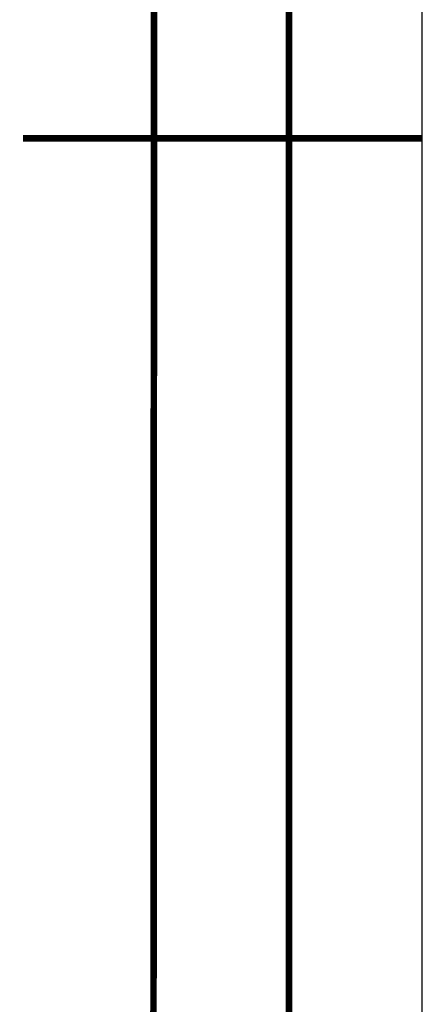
# Model space of a CAD drawing. Header units: millimetres. Extents: x 0 to 420, y 0 to 297.
# Tile 395 of 514: x 405 to 420, y 116 to 153. Entities that reach past the tile are written whole.
import ezdxf

# ---------------------------------------------------------------- set-up
doc = ezdxf.new("R2010")
doc.units = ezdxf.units.MM
doc.header["$LTSCALE"] = 23.1
doc.layers.get('0').update_dxf_attribs({"linetype": 'CONTINUOUS'})

msp = doc.modelspace()

# ---------------------------------------------------------------- linework, layer by layer
at = {"color": 7, "linetype": 'Continuous'}
for p, q in [((420, 297), (420, 0)), ((410, 286.9999), (409.8296, 10.1087))]:
    msp.add_line(p, q, dxfattribs=at)
at = {"color": 7, "linetype": 'Continuous', "const_width": 0.25}
for points in [[(415, 5), (415, 292)], [(410, 287), (409.8468, 9.9234)], [(420, 148.5), (405.0001, 148.5)]]:
    msp.add_lwpolyline(points, dxfattribs=at)

doc.saveas('drawing.dxf')
